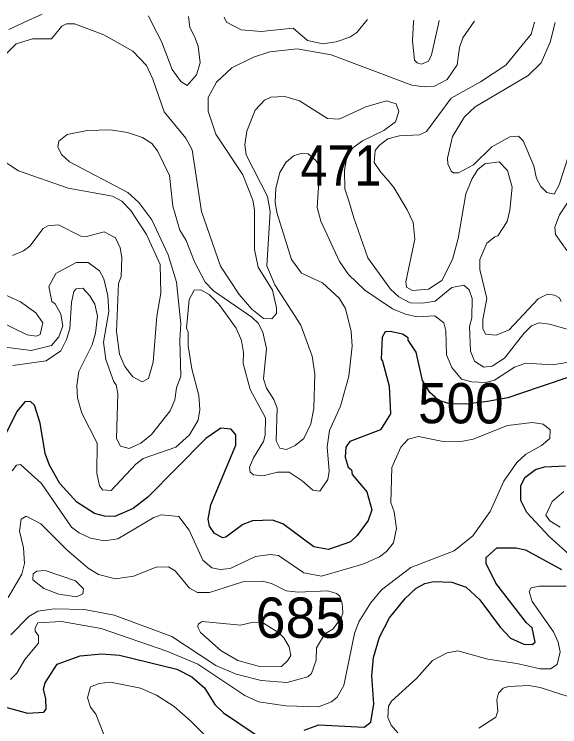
# Model space of a CAD drawing. Extents: x 763.2 to 816.8, y 7896.5 to 7952.7.
# Drawn here: x 801.261 to 803.428, y 7949.276 to 7952.105 of the extents above; entities that cross this region are included whole.
import ezdxf
from ezdxf.enums import TextEntityAlignment as Align

# ---------------------------------------------------------------- set-up
doc = ezdxf.new("R2010")
doc.units = 0
doc.header["$LTSCALE"] = 0.064
doc.layers.add('1', color=7, linetype='Continuous', lineweight=25)
doc.layers.add('2', color=7, linetype='Continuous', lineweight=13)
doc.layers.add('21', color=7, linetype='Continuous')
doc.layers.add('61', color=7, linetype='Continuous')

msp = doc.modelspace()

# ---------------------------------------------------------------- linework, layer by layer
at = {"layer": '1'}
for points in [[(803.2681, 7950.5976), (803.2216, 7950.5818), (803.1412, 7950.5671), (803.086, 7950.56), (803.0542, 7950.556), (802.9908, 7950.5575), (802.9474, 7950.5713), (802.9324, 7950.5845), (802.9117, 7950.6026), (802.8821, 7950.6505), (802.8573, 7950.7629), (802.8252, 7950.8103), (802.8256, 7950.8203), (802.8029, 7950.834), (802.754, 7950.845), (802.7349, 7950.8433), (802.7227, 7950.822), (802.7178, 7950.7347), (802.7242, 7950.7276), (802.7505, 7950.6282), (802.755, 7950.5177), (802.7159, 7950.4542), (802.5942, 7950.4085), (802.5781, 7950.3858), (802.5749, 7950.3463), (802.5879, 7950.3069), (802.6007, 7950.2958), (802.603, 7950.2772), (802.6615, 7950.209), (802.6811, 7950.1369), (802.6664, 7950.0951), (802.6236, 7950.0344), (802.596, 7950.0103), (802.5092, 7949.9795), (802.4512, 7949.9906), (802.3283, 7950.0815), (802.2871, 7950.0956), (802.2066, 7950.0935), (802.1689, 7950.0791), (802.1013, 7950.0277), (802.0894, 7950.0253), (802.0557, 7950.0425), (802.0366, 7950.0725)], [(803.8382, 7950.6083), (803.7892, 7950.6445), (803.6446, 7950.6807), (803.5362, 7950.6807), (803.4638, 7950.6643), (803.2681, 7950.5976)], [(802.0366, 7950.0725), (802.0309, 7950.0997), (802.0419, 7950.1564), (802.1406, 7950.3941), (802.1407, 7950.4341), (802.1224, 7950.457), (802.0811, 7950.4617), (802.0216, 7950.4199), (801.7914, 7950.1866), (801.7333, 7950.1418), (801.66, 7950.1109), (801.6199, 7950.1123), (801.579, 7950.1228), (801.5088, 7950.1676), (801.442, 7950.241), (801.4004, 7950.3143), (801.3838, 7950.3602), (801.3633, 7950.481), (801.3413, 7950.5519), (801.3255, 7950.5666), (801.3022, 7950.5658), (801.2713, 7950.5271), (801.1785, 7950.3439)], [(803.4886, 7949.9389), (803.3874, 7950.0291), (803.2975, 7950.126), (803.2733, 7950.1737), (803.2733, 7950.232), (803.2888, 7950.2654), (803.3315, 7950.2964), (803.3669, 7950.3079), (803.4505, 7950.3116)], [(802.4121, 7949.2625), (802.4705, 7949.2836), (802.6503, 7949.274), (802.6775, 7949.2934), (802.6897, 7949.3663), (802.6816, 7949.4778), (802.6878, 7949.5502), (802.7122, 7949.6306), (802.7513, 7949.7079), (802.8139, 7949.7851), (802.8575, 7949.826), (802.892, 7949.8441), (802.9281, 7949.8523), (802.9987, 7949.8492), (803.0556, 7949.8297), (803.1105, 7949.7801), (803.1906, 7949.6707), (803.2328, 7949.627), (803.2856, 7949.6028), (803.3177, 7949.6026), (803.3299, 7949.6112), (803.3187, 7949.6687), (803.2952, 7949.688), (803.1734, 7949.8453), (803.1352, 7949.9233), (803.1352, 7949.9477), (803.1782, 7949.9855), (803.2535, 7949.9856), (803.2912, 7949.9782), (803.4344, 7949.9003)], [(801.1728, 7949.3675), (801.3135, 7949.33), (801.3779, 7949.3335), (801.388, 7949.345), (801.3863, 7949.3865), (801.3769, 7949.4252), (801.3833, 7949.4499), (801.4315, 7949.5242), (801.5221, 7949.5567), (801.6086, 7949.565), (801.6791, 7949.5599), (801.9068, 7949.5043), (801.9665, 7949.4735), (802.0167, 7949.4306), (802.0581, 7949.3641), (802.0919, 7949.3311), (802.2181, 7949.2455)]]:
    msp.add_lwpolyline(points, dxfattribs=at)
at = {"layer": '2'}
for points in [[(801.2399, 7952.0445), (801.3159, 7952.0794), (801.3711, 7952.1048)], [(801.7936, 7952.0981), (801.8087, 7952.0686), (801.8452, 7951.9972), (801.8887, 7951.8856), (801.9219, 7951.8383), (801.9476, 7951.8214), (801.9846, 7951.8641), (801.9994, 7951.9116), (801.9912, 7951.9784), (801.9768, 7952.0164), (801.9589, 7952.0521), (801.9532, 7952.0955)], [(802.6638, 7952.0843), (802.6621, 7952.0821), (802.6223, 7952.0327), (802.5939, 7952.0143), (802.5395, 7951.9954), (802.4869, 7951.9875), (802.4258, 7952.0003), (802.3685, 7952.0495), (802.2411, 7952.0367), (802.1616, 7952.0435), (802.1035, 7952.0732), (802.0952, 7952.0933)], [(801.3339, 7952.007), (801.4089, 7952.0072), (801.4492, 7952.0576), (801.4688, 7952.0661), (801.5003, 7952.0664), (801.6172, 7952.0231)], [(801.6172, 7952.0231), (801.7316, 7951.9576), (801.7855, 7951.9007), (801.8108, 7951.847), (801.8563, 7951.7169), (801.9428, 7951.613), (801.9675, 7951.567), (802.0047, 7951.3211), (802.0803, 7951.1042), (802.1542, 7950.9918), (802.2049, 7950.934), (802.2514, 7950.8969), (802.284, 7950.8949), (802.3025, 7950.9163), (802.3031, 7950.9393), (802.2868, 7951.0098), (802.2302, 7951.1), (802.215, 7951.1706), (802.2148, 7951.3276), (802.2083, 7951.3671), (802.1685, 7951.467), (802.0613, 7951.6288), (802.0309, 7951.7194), (802.0309, 7951.7746), (802.0637, 7951.8345), (802.1256, 7951.8916), (802.2109, 7951.9344), (802.2767, 7951.9558), (802.385, 7951.9675), (802.5199, 7951.9431), (802.8402, 7951.8236), (802.8886, 7951.8164), (802.9307, 7951.8196), (802.9806, 7951.8461), (803.0201, 7951.9043), (803.03, 7951.9725), (803.0427, 7952.0106), (803.0875, 7952.0761), (803.0885, 7952.0775)], [(803.3278, 7952.0737), (803.3148, 7952.0253), (803.2131, 7951.9025), (803.1127, 7951.8365), (802.9967, 7951.7715), (802.899, 7951.6395), (802.8707, 7951.6255), (802.7907, 7951.6223), (802.745, 7951.6095), (802.7106, 7951.5839), (802.6951, 7951.5634), (802.69, 7951.5158), (802.7162, 7951.4785), (802.746, 7951.4448), (802.7682, 7951.4163), (802.8215, 7951.3277), (802.846, 7951.2772), (802.8524, 7951.2118), (802.8168, 7951.0425), (802.8194, 7951.0207), (802.8428, 7951.0079), (802.907, 7951.0132), (802.9593, 7951.0475), (803.002, 7951.1312), (803.0237, 7951.2146), (803.0549, 7951.3914), (803.0793, 7951.4532), (803.1025, 7951.4877), (803.1308, 7951.5112), (803.1876, 7951.5187), (803.2208, 7951.4848), (803.2384, 7951.4185), (803.2301, 7951.3268), (803.2186, 7951.2817), (803.182, 7951.2243), (803.1694, 7951.221), (803.1376, 7951.1957), (803.1105, 7951.1304), (803.1107, 7951.0909), (803.1384, 7950.976), (803.1221, 7950.8926), (803.1221, 7950.8563), (803.1331, 7950.8348), (803.1751, 7950.8311), (803.2274, 7950.8523), (803.3416, 7950.9746), (803.3791, 7950.9929), (803.4063, 7950.9891), (803.4266, 7950.9784), (803.4328, 7950.9639)], [(802.8475, 7952.0813), (802.8471, 7952.0741), (802.8427, 7951.9989), (802.8512, 7951.922), (802.8609, 7951.9119), (802.8781, 7951.9071), (802.9065, 7951.9185), (802.9188, 7951.9442), (802.9462, 7952.0662), (802.9492, 7952.0797)], [(803.4622, 7951.542), (803.426, 7951.427), (803.4062, 7951.3908), (803.3759, 7951.397), (803.3525, 7951.4206), (803.3359, 7951.4526), (803.3254, 7951.5031), (803.2825, 7951.6016), (803.2635, 7951.6204), (803.2295, 7951.6175), (803.1577, 7951.5788), (803.0848, 7951.5067), (803.0262, 7951.4748), (803.0063, 7951.4746), (802.9967, 7951.4821), (802.9836, 7951.5113), (802.9824, 7951.5328), (803.0022, 7951.6193), (803.0498, 7951.698), (803.0914, 7951.7378), (803.3025, 7951.8622), (803.3544, 7951.9123), (803.3893, 7951.9943), (803.4096, 7952.0724)], [(801.2122, 7951.9315), (801.2681, 7951.9869), (801.3339, 7952.007)], [(803.5188, 7950.8371), (803.3865, 7950.874), (803.3455, 7950.8794), (803.3154, 7950.8669), (803.2847, 7950.8368), (803.2079, 7950.7388), (803.1595, 7950.7076), (803.126, 7950.7038), (803.0891, 7950.7274), (803.0727, 7950.7669), (803.0695, 7950.8648), (803.0792, 7950.8991), (803.0793, 7950.9755), (803.0674, 7951.0111), (803.0467, 7951.0288), (802.9989, 7951.0191), (802.9332, 7950.9658), (802.8828, 7950.9569), (802.8342, 7950.9584), (802.7889, 7950.9822), (802.7556, 7951.0127), (802.6656, 7951.137), (802.6103, 7951.2967), (802.5885, 7951.3682), (802.5745, 7951.4118), (802.5726, 7951.4852), (802.5826, 7951.5367), (802.6064, 7951.5743), (802.6441, 7951.6022), (802.7286, 7951.6435), (802.7747, 7951.6776), (802.7879, 7951.718), (802.7775, 7951.7492), (802.7401, 7951.7605), (802.658, 7951.7372), (802.5515, 7951.6885), (802.5054, 7951.6913), (802.3943, 7951.761), (802.3357, 7951.7786), (802.2802, 7951.7751), (802.2545, 7951.7637), (802.2178, 7951.7237), (802.1843, 7951.6404), (802.1771, 7951.5862), (802.1824, 7951.5471), (802.2673, 7951.3809), (802.2772, 7951.3217), (802.2643, 7951.1056), (802.2964, 7951.0298), (802.3986, 7950.8707), (802.4448, 7950.7465), (802.4547, 7950.6768), (802.4514, 7950.5388), (802.4394, 7950.479), (802.411, 7950.4201), (802.3769, 7950.3928), (802.3423, 7950.3769), (802.3156, 7950.3815), (802.3016, 7950.4108), (802.305, 7950.5401), (802.2919, 7950.5755), (802.2634, 7950.6206), (802.2513, 7950.6572), (802.2624, 7950.7776), (802.2486, 7950.843), (802.2292, 7950.8778), (802.2052, 7950.9023), (802.0527, 7951.0069), (802.0195, 7951.0414), (801.9766, 7951.1213), (801.9435, 7951.2067), (801.9186, 7951.2475), (801.8914, 7951.3433), (801.8774, 7951.4645), (801.8292, 7951.5623), (801.8068, 7951.591), (801.7707, 7951.6149)], [(801.7707, 7951.6149), (801.7112, 7951.6358), (801.6429, 7951.6454), (801.551, 7951.6438), (801.4716, 7951.6276), (801.4376, 7951.6012)], [(801.4376, 7951.6012), (801.4345, 7951.5784), (801.449, 7951.5474), (801.4809, 7951.5181), (801.7124, 7951.3968), (801.7563, 7951.3578), (801.807, 7951.2888), (801.8725, 7951.1489), (801.9058, 7951.0413), (801.9222, 7950.8754), (801.919, 7950.8113), (801.9222, 7950.6678), (801.9058, 7950.6209), (801.8985, 7950.5732), (801.8798, 7950.5303), (801.8061, 7950.4364), (801.7633, 7950.4019), (801.7175, 7950.3801), (801.6827, 7950.3903), (801.6667, 7950.4197), (801.6723, 7950.5985), (801.6656, 7950.6328), (801.6559, 7950.6454), (801.6247, 7950.7341), (801.6152, 7950.8025), (801.6364, 7950.9251), (801.6328, 7950.9871), (801.6166, 7951.0547), (801.5992, 7951.086), (801.5549, 7951.1185), (801.5067, 7951.1194), (801.4265, 7951.0752), (801.3984, 7951.024), (801.4101, 7950.9648), (801.4229, 7950.9544), (801.4459, 7950.9134), (801.4538, 7950.8681), (801.4382, 7950.8235), (801.4093, 7950.7897), (801.3281, 7950.7696), (801.1736, 7950.7892)], [(801.2551, 7950.7103), (801.387, 7950.728), (801.446, 7950.7689), (801.4689, 7950.8129), (801.4814, 7950.8569), (801.4881, 7950.9599), (801.4977, 7951.0045), (801.5074, 7951.014), (801.5327, 7951.0173), (801.5607, 7950.9869), (801.5806, 7950.953), (801.5919, 7950.9063), (801.5835, 7950.8379), (801.5706, 7950.7925), (801.5174, 7950.6856), (801.5099, 7950.6308), (801.5122, 7950.5816), (801.5294, 7950.5204), (801.5902, 7950.4014), (801.5888, 7950.2825), (801.5991, 7950.2322), (801.6109, 7950.2159), (801.6454, 7950.2134), (801.7437, 7950.3181), (801.7732, 7950.3401), (801.9021, 7950.386), (801.9568, 7950.4343), (801.9909, 7950.4929), (801.9979, 7950.5336), (801.9946, 7950.5913), (801.9668, 7950.6965), (801.9521, 7950.7878), (801.9519, 7950.8423), (801.9454, 7950.8584), (801.9552, 7950.9726), (801.9754, 7951.0092), (802.0019, 7951.0107), (802.0355, 7950.9926), (802.0732, 7950.953), (802.1429, 7950.8577), (802.1638, 7950.809), (802.1721, 7950.7622), (802.1708, 7950.7179), (802.1984, 7950.6149), (802.2589, 7950.5028), (802.2575, 7950.4339), (802.2508, 7950.4083), (802.2106, 7950.3433), (802.1955, 7950.3068), (802.1974, 7950.286), (802.2106, 7950.2759), (802.2477, 7950.2716), (802.3069, 7950.2862), (802.3524, 7950.2868), (802.4049, 7950.2521), (802.4464, 7950.2144), (802.475, 7950.2108), (802.5071, 7950.2576), (802.5123, 7950.2902), (802.504, 7950.3866), (802.5126, 7950.4514), (802.5563, 7950.5487), (802.5894, 7950.6677), (802.6026, 7950.7866), (802.5994, 7950.8444), (802.5766, 7950.9364), (802.5521, 7950.9777), (802.4857, 7951.0382), (802.4025, 7951.0772), (802.3618, 7951.1303), (802.3039, 7951.317), (802.2971, 7951.3586), (802.3001, 7951.4147), (802.3155, 7951.4768), (802.3398, 7951.5156), (802.3705, 7951.5423), (802.3996, 7951.5518), (802.428, 7951.55), (802.4591, 7951.5242), (802.4742, 7951.5), (802.4647, 7951.3374), (802.4785, 7951.283), (802.5522, 7951.1234), (802.588, 7951.072), (802.653, 7951.0095), (802.7628, 7950.9352)], [(801.2544, 7951.1474), (801.2972, 7951.1652), (801.3221, 7951.1833), (801.3756, 7951.2544), (801.3941, 7951.2642), (801.4368, 7951.2689), (801.5253, 7951.2231), (801.5474, 7951.2217), (801.6176, 7951.2411), (801.6626, 7951.2175), (801.6818, 7951.1778), (801.6887, 7951.1383), (801.6856, 7951.0634), (801.6744, 7951.0355), (801.6676, 7950.8452), (801.6787, 7950.7546), (801.6997, 7950.7058), (801.7313, 7950.6649), (801.7686, 7950.6449), (801.7943, 7950.6586), (801.8126, 7950.7227), (801.8271, 7950.9058), (801.8435, 7950.997), (801.8401, 7951.1106), (801.7856, 7951.2303), (801.7234, 7951.325), (801.6883, 7951.363), (801.6509, 7951.382), (801.4747, 7951.4139), (801.2775, 7951.483), (801.1954, 7951.5358)], [(803.4557, 7951.1673), (803.4115, 7951.2303), (803.4082, 7951.2592), (803.4274, 7951.308), (803.4671, 7951.3678)], [(801.2057, 7950.8828), (801.3116, 7950.8318), (801.3489, 7950.8271), (801.3635, 7950.8325), (801.3747, 7950.8788), (801.3471, 7950.9189), (801.2856, 7950.9622), (801.1431, 7951.0282)], [(802.7628, 7950.9352), (802.8144, 7950.9137), (802.861, 7950.9029), (802.9312, 7950.9073), (802.9673, 7950.8794), (802.9757, 7950.848)], [(802.9757, 7950.848), (802.9775, 7950.7528), (802.9997, 7950.7016), (803.0374, 7950.6555), (803.0781, 7950.6458), (803.1327, 7950.6423), (803.1685, 7950.6522), (803.248, 7950.7036), (803.2937, 7950.7197), (803.3996, 7950.7121), (803.4724, 7950.7251)], [(803.009, 7949.9735), (803.0825, 7950.0331), (803.1508, 7950.1307), (803.2062, 7950.2508), (803.2575, 7950.3246), (803.2925, 7950.3581), (803.3558, 7950.3923), (803.388, 7950.42), (803.3896, 7950.4539), (803.3618, 7950.4768), (803.3192, 7950.4835), (803.2206, 7950.472), (803.0833, 7950.4181), (803.0424, 7950.4097), (802.9642, 7950.408), (802.8671, 7950.4275), (802.8251, 7950.4178), (802.7961, 7950.3855), (802.7605, 7950.3047), (802.7572, 7950.1662), (802.7702, 7950.1286), (802.7799, 7950.0628), (802.7669, 7950.0053), (802.7402, 7949.9719), (802.7117, 7949.9497), (802.6454, 7949.9216), (802.4818, 7949.874), (802.4105, 7949.8871), (802.3105, 7949.9556), (802.278, 7949.9593), (802.2195, 7949.9516), (802.1188, 7949.9033), (802.0787, 7949.9002), (802.0458, 7949.906), (802.0104, 7949.9364), (801.9554, 7950.0557), (801.9148, 7950.1106), (801.845, 7950.117), (801.8149, 7950.1068), (801.6718, 7950.0216), (801.6192, 7950.0136), (801.5633, 7950.0249), (801.5187, 7950.0451), (801.4885, 7950.0678), (801.369, 7950.2415), (801.2854, 7950.3172), (801.2697, 7950.3145), (801.2519, 7950.2911)], [(803.4441, 7950.2102), (803.3979, 7950.1699), (803.3723, 7950.1155), (803.3885, 7950.0927), (803.4291, 7950.0687)], [(801.2466, 7949.6407), (801.3181, 7949.7132), (801.3538, 7949.7341), (801.4187, 7949.7439), (801.5404, 7949.7408), (801.6583, 7949.7187), (801.8867, 7949.6335), (802.0621, 7949.5187), (802.1423, 7949.4845), (802.241, 7949.4593), (802.3437, 7949.4515), (802.4272, 7949.474), (802.4419, 7949.4867), (802.4595, 7949.5396), (802.4616, 7949.5893), (802.4941, 7949.6449), (802.5266, 7949.6636), (802.5601, 7949.7069), (802.5665, 7949.7283), (802.5635, 7949.7656), (802.5538, 7949.7939), (802.5412, 7949.805), (802.5067, 7949.8146), (802.3883, 7949.8098), (802.3406, 7949.8159), (802.2826, 7949.8448), (802.2466, 7949.8542), (802.1682, 7949.8507), (802.0367, 7949.808), (801.9894, 7949.808), (801.9576, 7949.8257), (801.8999, 7949.8943), (801.874, 7949.9099), (801.8239, 7949.9098), (801.7349, 7949.8739), (801.6629, 7949.8628), (801.5948, 7949.8799), (801.5544, 7949.9058), (801.4699, 7949.9779), (801.3663, 7950.0812), (801.3078, 7950.1116), (801.2878, 7950.0996), (801.2814, 7950.0524), (801.2977, 7949.9866), (801.3013, 7949.9237), (801.2909, 7949.8815), (801.2363, 7949.7888)], [(802.6129, 7949.6461), (802.6297, 7949.6928), (802.6762, 7949.7664), (802.7194, 7949.8196), (802.8361, 7949.9083), (803.009, 7949.9735)], [(803.4533, 7949.8344), (803.3462, 7949.8344), (803.3138, 7949.8265), (803.3065, 7949.8132), (803.3188, 7949.7728), (803.4029, 7949.652), (803.4216, 7949.6112), (803.4292, 7949.5732), (803.4176, 7949.5222), (803.3912, 7949.506), (803.3496, 7949.5058), (803.2568, 7949.527), (803.1417, 7949.5436), (803.0233, 7949.5764), (802.9801, 7949.5695), (802.922, 7949.5389), (802.8585, 7949.4675), (802.7589, 7949.3775), (802.7472, 7949.3579), (802.7443, 7949.3128), (802.7576, 7949.2817), (802.7848, 7949.2517)], [(801.2457, 7949.4634), (801.271, 7949.4887), (801.3025, 7949.543), (801.3566, 7949.608), (801.3569, 7949.636), (801.3444, 7949.655), (801.3441, 7949.6677), (801.3551, 7949.6876), (801.449, 7949.693), (801.6061, 7949.6661), (801.8664, 7949.5763), (801.9903, 7949.5234), (802.1763, 7949.3991), (802.2313, 7949.3744), (802.3391, 7949.3592)], [(802.3391, 7949.3592), (802.4699, 7949.3552), (802.5211, 7949.3748), (802.5436, 7949.3924), (802.57, 7949.4399), (802.6129, 7949.6461)], [(802.0708, 7949.1881), (801.9623, 7949.2981), (801.896, 7949.3561), (801.8264, 7949.4008), (801.7628, 7949.4284), (801.6429, 7949.4531), (801.5976, 7949.4467), (801.5634, 7949.4339), (801.5512, 7949.39), (801.5638, 7949.3537), (801.5846, 7949.3259), (801.6197, 7949.2385)], [(803.106, 7949.2694), (803.1736, 7949.314), (803.1813, 7949.3378), (803.1781, 7949.3824), (803.1842, 7949.4088), (803.2026, 7949.4284), (803.2247, 7949.4359), (803.3054, 7949.4399), (803.3495, 7949.4316), (803.5061, 7949.3813)]]:
    msp.add_lwpolyline(points, dxfattribs=at)
for points in [[(801.5085, 7949.7917), (801.5338, 7949.8033), (801.5361, 7949.8235), (801.5036, 7949.8553), (801.3839, 7949.8966), (801.3511, 7949.8936), (801.3361, 7949.8822), (801.3344, 7949.8594), (801.3789, 7949.825), (801.4381, 7949.8025)], [(802.3463, 7949.5376), (802.359, 7949.559), (802.3526, 7949.5927), (802.3323, 7949.6281), (802.3117, 7949.6487), (802.2468, 7949.6899), (802.2093, 7949.6904), (802.1596, 7949.6788), (802.0068, 7949.6931), (801.9915, 7949.6824), (801.99, 7949.6708), (802.0005, 7949.6497), (802.0825, 7949.5776), (802.1485, 7949.5388), (802.2402, 7949.5132), (802.3221, 7949.5154)]]:
    msp.add_lwpolyline(points, close=True, dxfattribs=at)

# ---------------------------------------------------------------- texts
at = {"layer": '21', "width": 0.9}
msp.add_text('471', height=0.16, dxfattribs=at).set_placement((802.3977, 7951.4238))
at = {"layer": '21'}
msp.add_text('685', height=0.16, dxfattribs=at).set_placement((802.2195, 7949.6286))
at = {"layer": '61', "width": 0.95}
msp.add_text('500', height=0.16, rotation=359.777, dxfattribs=at).set_placement((803.0347, 7950.4802), align=Align.CENTER)

doc.saveas('drawing.dxf')
